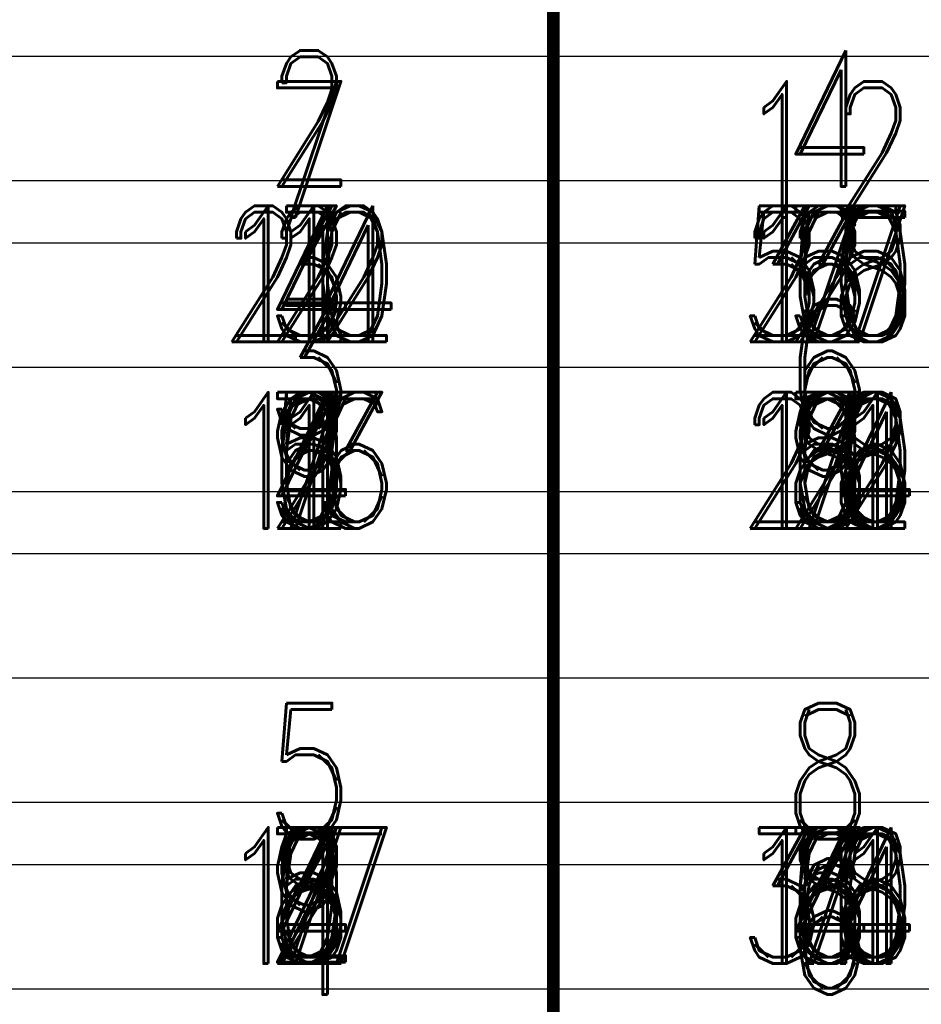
# Model space of a CAD drawing. Extents: x -2 to 113, y -136 to 16.
# Tile 367 of 541: x 73.43 to 80.68, y -75.76 to -67.84. Entities that reach past the tile are written whole.
import ezdxf
from ezdxf.enums import TextEntityAlignment as Align

# ---------------------------------------------------------------- set-up
doc = ezdxf.new("R2010")
doc.units = 0
doc.header["$MEASUREMENT"] = 0
doc.linetypes.add('SOLID', pattern=[0])
doc.layers.get('0').update_dxf_attribs({"linetype": 'SOLID'})
for name, color, linetype in [('1', 7, 'SOLID'), ('10', 7, 'SOLID'), ('11', 7, 'SOLID'), ('12', 7, 'SOLID'), ('13', 7, 'SOLID'), ('14', 7, 'SOLID'), ('15', 7, 'SOLID'), ('16', 7, 'SOLID'), ('17', 7, 'SOLID'), ('18', 7, 'SOLID'), ('19', 7, 'SOLID'), ('2', 7, 'SOLID'), ('20', 7, 'SOLID'), ('21', 7, 'SOLID'), ('22', 7, 'SOLID'), ('23', 7, 'SOLID'), ('24', 7, 'SOLID'), ('25', 7, 'SOLID'), ('26', 7, 'SOLID'), ('27', 7, 'SOLID'), ('28', 7, 'SOLID'), ('29', 7, 'SOLID'), ('3', 7, 'SOLID'), ('30', 7, 'SOLID'), ('31', 7, 'SOLID'), ('32', 7, 'SOLID'), ('33', 7, 'SOLID'), ('34', 7, 'SOLID'), ('35', 7, 'SOLID'), ('36', 7, 'SOLID'), ('37', 7, 'SOLID'), ('38', 7, 'SOLID'), ('39', 7, 'SOLID'), ('4', 7, 'SOLID'), ('40', 7, 'SOLID'), ('41', 7, 'SOLID'), ('42', 7, 'SOLID'), ('43', 7, 'SOLID'), ('44', 7, 'SOLID'), ('45', 7, 'SOLID'), ('46', 7, 'SOLID'), ('47', 7, 'SOLID'), ('48', 7, 'SOLID'), ('49', 7, 'SOLID'), ('5', 7, 'SOLID'), ('50', 7, 'SOLID'), ('51', 7, 'SOLID'), ('52', 7, 'SOLID'), ('53', 7, 'SOLID'), ('54', 7, 'SOLID'), ('55', 7, 'SOLID'), ('56', 7, 'SOLID'), ('57', 7, 'SOLID'), ('58', 7, 'SOLID'), ('59', 7, 'SOLID'), ('6', 7, 'SOLID'), ('60', 7, 'SOLID'), ('61', 7, 'SOLID'), ('62', 7, 'SOLID'), ('63', 7, 'SOLID'), ('64', 7, 'SOLID'), ('65', 7, 'SOLID'), ('66', 7, 'SOLID'), ('67', 7, 'SOLID'), ('68', 7, 'SOLID'), ('7', 7, 'SOLID'), ('8', 7, 'SOLID'), ('9', 7, 'SOLID')]:
    doc.layers.add(name, color=color, linetype=linetype)
doc.styles.add('ROMAND', font='romand', dxfattribs={"height": 1})

msp = doc.modelspace()

# ---------------------------------------------------------------- linework, layer by layer
at = {"color": 7, "linetype": 'SOLID', "const_width": 0.1029}
msp.add_lwpolyline([(77.7237, -13.1385), (77.7237, -125.6385)], dxfattribs=at)
at = {"color": 7, "linetype": 'SOLID'}
for points in [[(60.0766, -70.6385), (82.1354, -70.6385)], [(60.0766, -72.1385), (82.1354, -72.1385)], [(60.0766, -75.6385), (82.1354, -75.6385)]]:
    msp.add_lwpolyline(points, dxfattribs=at)
at = {"layer": '1', "color": 7, "linetype": 'SOLID', "const_width": 0.1029}
msp.add_lwpolyline([(77.7237, -13.1385), (77.7237, -125.6385)], dxfattribs=at)
at = {"layer": '1', "color": 7, "linetype": 'SOLID'}
for points in [[(60.0766, -70.6385), (82.1354, -70.6385)], [(60.0766, -72.1385), (82.1354, -72.1385)], [(60.0766, -74.1385), (82.1354, -74.1385)], [(60.0766, -75.6385), (82.1354, -75.6385)]]:
    msp.add_lwpolyline(points, dxfattribs=at)
at = {"layer": '10', "color": 7, "linetype": 'SOLID', "const_width": 0.1029}
msp.add_lwpolyline([(77.7237, -13.1385), (77.7237, -125.6385)], dxfattribs=at)
at = {"layer": '10', "color": 7, "linetype": 'SOLID'}
for points in [[(60.0766, -70.6385), (82.1354, -70.6385)], [(60.0766, -72.1385), (82.1354, -72.1385)], [(60.0766, -75.6385), (82.1354, -75.6385)]]:
    msp.add_lwpolyline(points, dxfattribs=at)
at = {"layer": '11', "color": 7, "linetype": 'SOLID', "const_width": 0.1029}
msp.add_lwpolyline([(77.7237, -13.1385), (77.7237, -125.6385)], dxfattribs=at)
at = {"layer": '12', "color": 7, "linetype": 'SOLID', "const_width": 0.1029}
msp.add_lwpolyline([(77.7237, -13.1385), (77.7237, -125.6385)], dxfattribs=at)
at = {"layer": '12', "color": 7, "linetype": 'SOLID'}
for points in [[(60.0766, -69.1385), (82.1354, -69.1385)], [(60.0766, -70.6385), (82.1354, -70.6385)], [(60.0766, -74.1385), (82.1354, -74.1385)], [(60.0766, -75.6385), (82.1354, -75.6385)]]:
    msp.add_lwpolyline(points, dxfattribs=at)
at = {"layer": '13', "color": 7, "linetype": 'SOLID', "const_width": 0.1029}
msp.add_lwpolyline([(77.7237, -13.1385), (77.7237, -125.6385)], dxfattribs=at)
at = {"layer": '14', "color": 7, "linetype": 'SOLID', "const_width": 0.1029}
msp.add_lwpolyline([(77.7237, -13.1385), (77.7237, -125.6385)], dxfattribs=at)
at = {"layer": '14', "color": 7, "linetype": 'SOLID'}
for points in [[(60.0766, -69.1385), (82.1354, -69.1385)], [(60.0766, -70.6385), (82.1354, -70.6385)], [(60.0766, -74.1385), (82.1354, -74.1385)], [(60.0766, -75.6385), (82.1354, -75.6385)]]:
    msp.add_lwpolyline(points, dxfattribs=at)
at = {"layer": '15', "color": 7, "linetype": 'SOLID', "const_width": 0.1029}
msp.add_lwpolyline([(77.7237, -13.1385), (77.7237, -125.6385)], dxfattribs=at)
at = {"layer": '16', "color": 7, "linetype": 'SOLID', "const_width": 0.1029}
msp.add_lwpolyline([(77.7237, -13.1385), (77.7237, -125.6385)], dxfattribs=at)
at = {"layer": '16', "color": 7, "linetype": 'SOLID'}
for points in [[(60.0766, -69.6385), (82.1354, -69.6385)], [(60.0766, -69.6385), (82.1354, -69.6385)], [(60.0766, -71.6385), (82.1354, -71.6385)], [(60.0766, -74.1385), (82.1354, -74.1385)]]:
    msp.add_lwpolyline(points, dxfattribs=at)
at = {"layer": '17', "color": 7, "linetype": 'SOLID', "const_width": 0.1029}
msp.add_lwpolyline([(77.7237, -13.1385), (77.7237, -125.6385)], dxfattribs=at)
at = {"layer": '18', "color": 7, "linetype": 'SOLID', "const_width": 0.1029}
msp.add_lwpolyline([(77.7237, -13.1385), (77.7237, -125.6385)], dxfattribs=at)
at = {"layer": '18', "color": 7, "linetype": 'SOLID'}
for points in [[(60.0766, -70.6385), (82.1354, -70.6385)], [(60.0766, -72.1385), (82.1354, -72.1385)], [(60.0766, -75.6385), (82.1354, -75.6385)]]:
    msp.add_lwpolyline(points, dxfattribs=at)
at = {"layer": '19', "color": 7, "linetype": 'SOLID', "const_width": 0.1029}
msp.add_lwpolyline([(77.7237, -13.1385), (77.7237, -125.6385)], dxfattribs=at)
at = {"layer": '2', "color": 7, "linetype": 'SOLID', "const_width": 0.1029}
msp.add_lwpolyline([(77.7237, -13.1385), (77.7237, -125.6385)], dxfattribs=at)
at = {"layer": '2', "color": 7, "linetype": 'SOLID'}
for points in [[(60.0766, -69.1385), (82.1354, -69.1385)], [(60.0766, -70.6385), (82.1354, -70.6385)], [(60.0766, -74.1385), (82.1354, -74.1385)], [(60.0766, -75.6385), (82.1354, -75.6385)]]:
    msp.add_lwpolyline(points, dxfattribs=at)
at = {"layer": '20', "color": 7, "linetype": 'SOLID', "const_width": 0.1029}
msp.add_lwpolyline([(77.7237, -13.1385), (77.7237, -125.6385)], dxfattribs=at)
at = {"layer": '20', "color": 7, "linetype": 'SOLID'}
for points in [[(60.0766, -69.1385), (82.1354, -69.1385)], [(60.0766, -70.6385), (82.1354, -70.6385)], [(60.0766, -74.1385), (82.1354, -74.1385)], [(60.0766, -75.6385), (82.1354, -75.6385)]]:
    msp.add_lwpolyline(points, dxfattribs=at)
at = {"layer": '21', "color": 7, "linetype": 'SOLID', "const_width": 0.1029}
msp.add_lwpolyline([(77.7237, -13.1385), (77.7237, -125.6385)], dxfattribs=at)
at = {"layer": '22', "color": 7, "linetype": 'SOLID', "const_width": 0.1029}
msp.add_lwpolyline([(77.7237, -13.1385), (77.7237, -125.6385)], dxfattribs=at)
at = {"layer": '22', "color": 7, "linetype": 'SOLID'}
for points in [[(60.0766, -70.6385), (82.1354, -70.6385)], [(60.0766, -72.1385), (82.1354, -72.1385)], [(60.0766, -75.6385), (82.1354, -75.6385)]]:
    msp.add_lwpolyline(points, dxfattribs=at)
at = {"layer": '23', "color": 7, "linetype": 'SOLID', "const_width": 0.1029}
msp.add_lwpolyline([(77.7237, -13.1385), (77.7237, -125.6385)], dxfattribs=at)
at = {"layer": '24', "color": 7, "linetype": 'SOLID', "const_width": 0.1029}
msp.add_lwpolyline([(77.7237, -13.1385), (77.7237, -125.6385)], dxfattribs=at)
at = {"layer": '24', "color": 7, "linetype": 'SOLID'}
for points in [[(60.0766, -70.6385), (82.1354, -70.6385)], [(60.0766, -72.1385), (82.1354, -72.1385)], [(60.0766, -75.6385), (82.1354, -75.6385)]]:
    msp.add_lwpolyline(points, dxfattribs=at)
at = {"layer": '25', "color": 7, "linetype": 'SOLID', "const_width": 0.1029}
msp.add_lwpolyline([(77.7237, -13.1385), (77.7237, -125.6385)], dxfattribs=at)
at = {"layer": '26', "color": 7, "linetype": 'SOLID', "const_width": 0.1029}
msp.add_lwpolyline([(77.7237, -13.1385), (77.7237, -125.6385)], dxfattribs=at)
at = {"layer": '26', "color": 7, "linetype": 'SOLID'}
for points in [[(60.0766, -69.1385), (82.1354, -69.1385)], [(60.0766, -70.6385), (82.1354, -70.6385)], [(60.0766, -74.1385), (82.1354, -74.1385)], [(60.0766, -75.6385), (82.1354, -75.6385)]]:
    msp.add_lwpolyline(points, dxfattribs=at)
at = {"layer": '27', "color": 7, "linetype": 'SOLID', "const_width": 0.1029}
msp.add_lwpolyline([(77.7237, -13.1385), (77.7237, -125.6385)], dxfattribs=at)
at = {"layer": '27', "color": 7, "linetype": 'SOLID'}
for points in [[(60.0766, -68.1385), (82.1354, -68.1385)], [(60.0766, -69.6385), (82.1354, -69.6385)], [(60.0766, -73.1385), (82.1354, -73.1385)], [(60.0766, -74.6385), (82.1354, -74.6385)]]:
    msp.add_lwpolyline(points, dxfattribs=at)
at = {"layer": '28', "color": 7, "linetype": 'SOLID', "const_width": 0.1029}
msp.add_lwpolyline([(77.7237, -13.1385), (77.7237, -125.6385)], dxfattribs=at)
at = {"layer": '29', "color": 7, "linetype": 'SOLID', "const_width": 0.1029}
msp.add_lwpolyline([(77.7237, -13.1385), (77.7237, -125.6385)], dxfattribs=at)
at = {"layer": '29', "color": 7, "linetype": 'SOLID'}
for points in [[(60.0766, -69.1385), (82.1354, -69.1385)], [(60.0766, -70.6385), (82.1354, -70.6385)], [(60.0766, -74.1385), (82.1354, -74.1385)], [(60.0766, -75.6385), (82.1354, -75.6385)]]:
    msp.add_lwpolyline(points, dxfattribs=at)
at = {"layer": '3', "color": 7, "linetype": 'SOLID', "const_width": 0.1029}
msp.add_lwpolyline([(77.7237, -13.1385), (77.7237, -125.6385)], dxfattribs=at)
at = {"layer": '30', "color": 7, "linetype": 'SOLID', "const_width": 0.1029}
msp.add_lwpolyline([(77.7237, -13.1385), (77.7237, -125.6385)], dxfattribs=at)
at = {"layer": '30', "color": 7, "linetype": 'SOLID'}
for points in [[(60.0766, -70.6385), (82.1354, -70.6385)], [(60.0766, -72.1385), (82.1354, -72.1385)], [(60.0766, -75.6385), (82.1354, -75.6385)]]:
    msp.add_lwpolyline(points, dxfattribs=at)
at = {"layer": '31', "color": 7, "linetype": 'SOLID', "const_width": 0.1029}
msp.add_lwpolyline([(77.7237, -13.1385), (77.7237, -125.6385)], dxfattribs=at)
at = {"layer": '32', "color": 7, "linetype": 'SOLID', "const_width": 0.1029}
msp.add_lwpolyline([(77.7237, -13.1385), (77.7237, -125.6385)], dxfattribs=at)
at = {"layer": '33', "color": 7, "linetype": 'SOLID', "const_width": 0.1029}
msp.add_lwpolyline([(77.7237, -13.1385), (77.7237, -125.6385)], dxfattribs=at)
at = {"layer": '34', "color": 7, "linetype": 'SOLID', "const_width": 0.1029}
msp.add_lwpolyline([(77.7237, -13.1385), (77.7237, -125.6385)], dxfattribs=at)
at = {"layer": '35', "color": 7, "linetype": 'SOLID', "const_width": 0.1029}
msp.add_lwpolyline([(77.7237, -13.1385), (77.7237, -125.6385)], dxfattribs=at)
at = {"layer": '36', "color": 7, "linetype": 'SOLID', "const_width": 0.1029}
msp.add_lwpolyline([(77.7237, -13.1385), (77.7237, -125.6385)], dxfattribs=at)
at = {"layer": '37', "color": 7, "linetype": 'SOLID', "const_width": 0.1029}
msp.add_lwpolyline([(77.7237, -13.1385), (77.7237, -125.6385)], dxfattribs=at)
at = {"layer": '38', "color": 7, "linetype": 'SOLID', "const_width": 0.1029}
msp.add_lwpolyline([(77.7237, -13.1385), (77.7237, -125.6385)], dxfattribs=at)
at = {"layer": '39', "color": 7, "linetype": 'SOLID', "const_width": 0.1029}
msp.add_lwpolyline([(77.7237, -13.1385), (77.7237, -125.6385)], dxfattribs=at)
at = {"layer": '39', "color": 7, "linetype": 'SOLID'}
for points in [[(60.0766, -70.6385), (82.1354, -70.6385)], [(60.0766, -72.1385), (82.1354, -72.1385)], [(60.0766, -75.6385), (82.1354, -75.6385)]]:
    msp.add_lwpolyline(points, dxfattribs=at)
at = {"layer": '4', "color": 7, "linetype": 'SOLID', "const_width": 0.1029}
msp.add_lwpolyline([(77.7237, -13.1385), (77.7237, -125.6385)], dxfattribs=at)
at = {"layer": '4', "color": 7, "linetype": 'SOLID'}
for points in [[(60.0766, -69.1385), (82.1354, -69.1385)], [(60.0766, -70.6385), (82.1354, -70.6385)], [(60.0766, -74.1385), (82.1354, -74.1385)], [(60.0766, -75.6385), (82.1354, -75.6385)]]:
    msp.add_lwpolyline(points, dxfattribs=at)
at = {"layer": '40', "color": 7, "linetype": 'SOLID', "const_width": 0.1029}
msp.add_lwpolyline([(77.7237, -13.1385), (77.7237, -125.6385)], dxfattribs=at)
at = {"layer": '41', "color": 7, "linetype": 'SOLID', "const_width": 0.1029}
msp.add_lwpolyline([(77.7237, -13.1385), (77.7237, -125.6385)], dxfattribs=at)
at = {"layer": '41', "color": 7, "linetype": 'SOLID'}
for points in [[(60.0766, -70.6385), (82.1354, -70.6385)], [(60.0766, -72.1385), (82.1354, -72.1385)], [(60.0766, -75.6385), (82.1354, -75.6385)]]:
    msp.add_lwpolyline(points, dxfattribs=at)
at = {"layer": '42', "color": 7, "linetype": 'SOLID', "const_width": 0.1029}
msp.add_lwpolyline([(77.7237, -13.1385), (77.7237, -125.6385)], dxfattribs=at)
at = {"layer": '43', "color": 7, "linetype": 'SOLID', "const_width": 0.1029}
msp.add_lwpolyline([(77.7237, -13.1385), (77.7237, -125.6385)], dxfattribs=at)
at = {"layer": '43', "color": 7, "linetype": 'SOLID'}
for points in [[(60.0766, -70.6385), (82.1354, -70.6385)], [(60.0766, -72.1385), (82.1354, -72.1385)], [(60.0766, -75.6385), (82.1354, -75.6385)]]:
    msp.add_lwpolyline(points, dxfattribs=at)
at = {"layer": '44', "color": 7, "linetype": 'SOLID', "const_width": 0.1029}
msp.add_lwpolyline([(77.7237, -13.1385), (77.7237, -125.6385)], dxfattribs=at)
at = {"layer": '45', "color": 7, "linetype": 'SOLID', "const_width": 0.1029}
msp.add_lwpolyline([(77.7237, -13.1385), (77.7237, -125.6385)], dxfattribs=at)
at = {"layer": '45', "color": 7, "linetype": 'SOLID'}
for points in [[(60.0766, -69.1385), (82.1354, -69.1385)], [(60.0766, -70.6385), (82.1354, -70.6385)], [(60.0766, -74.1385), (82.1354, -74.1385)], [(60.0766, -75.6385), (82.1354, -75.6385)]]:
    msp.add_lwpolyline(points, dxfattribs=at)
at = {"layer": '46', "color": 7, "linetype": 'SOLID', "const_width": 0.1029}
msp.add_lwpolyline([(77.7237, -13.1385), (77.7237, -125.6385)], dxfattribs=at)
at = {"layer": '46', "color": 7, "linetype": 'SOLID'}
for points in [[(60.0766, -69.1385), (82.1354, -69.1385)], [(60.0766, -70.6385), (82.1354, -70.6385)], [(60.0766, -74.1385), (82.1354, -74.1385)], [(60.0766, -75.6385), (82.1354, -75.6385)]]:
    msp.add_lwpolyline(points, dxfattribs=at)
at = {"layer": '47', "color": 7, "linetype": 'SOLID', "const_width": 0.1029}
msp.add_lwpolyline([(77.7237, -13.1385), (77.7237, -125.6385)], dxfattribs=at)
at = {"layer": '47', "color": 7, "linetype": 'SOLID'}
for points in [[(60.0766, -70.6385), (82.1354, -70.6385)], [(60.0766, -72.1385), (82.1354, -72.1385)], [(60.0766, -74.1385), (82.1354, -74.1385)], [(60.0766, -75.6385), (82.1354, -75.6385)]]:
    msp.add_lwpolyline(points, dxfattribs=at)
at = {"layer": '48', "color": 7, "linetype": 'SOLID', "const_width": 0.1029}
msp.add_lwpolyline([(77.7237, -13.1385), (77.7237, -125.6385)], dxfattribs=at)
at = {"layer": '48', "color": 7, "linetype": 'SOLID'}
for points in [[(60.0766, -70.6385), (82.1354, -70.6385)], [(60.0766, -72.1385), (82.1354, -72.1385)], [(60.0766, -74.1385), (82.1354, -74.1385)], [(60.0766, -75.6385), (82.1354, -75.6385)]]:
    msp.add_lwpolyline(points, dxfattribs=at)
at = {"layer": '49', "color": 7, "linetype": 'SOLID', "const_width": 0.1029}
msp.add_lwpolyline([(77.7237, -13.1385), (77.7237, -125.6385)], dxfattribs=at)
at = {"layer": '49', "color": 7, "linetype": 'SOLID'}
for points in [[(60.0766, -70.6385), (82.1354, -70.6385)], [(60.0766, -72.1385), (82.1354, -72.1385)], [(60.0766, -74.1385), (82.1354, -74.1385)], [(60.0766, -75.6385), (82.1354, -75.6385)]]:
    msp.add_lwpolyline(points, dxfattribs=at)
at = {"layer": '5', "color": 7, "linetype": 'SOLID', "const_width": 0.1029}
msp.add_lwpolyline([(77.7237, -13.1385), (77.7237, -125.6385)], dxfattribs=at)
at = {"layer": '50', "color": 7, "linetype": 'SOLID', "const_width": 0.1029}
msp.add_lwpolyline([(77.7237, -13.1385), (77.7237, -125.6385)], dxfattribs=at)
at = {"layer": '50', "color": 7, "linetype": 'SOLID'}
for points in [[(60.0766, -69.1385), (82.1354, -69.1385)], [(60.0766, -70.6385), (82.1354, -70.6385)], [(60.0766, -74.1385), (82.1354, -74.1385)], [(60.0766, -75.6385), (82.1354, -75.6385)]]:
    msp.add_lwpolyline(points, dxfattribs=at)
at = {"layer": '51', "color": 7, "linetype": 'SOLID', "const_width": 0.1029}
msp.add_lwpolyline([(77.7237, -13.1385), (77.7237, -125.6385)], dxfattribs=at)
at = {"layer": '52', "color": 7, "linetype": 'SOLID', "const_width": 0.1029}
msp.add_lwpolyline([(77.7237, -13.1385), (77.7237, -125.6385)], dxfattribs=at)
at = {"layer": '52', "color": 7, "linetype": 'SOLID'}
for points in [[(60.0766, -70.6385), (82.1354, -70.6385)], [(60.0766, -72.1385), (82.1354, -72.1385)], [(60.0766, -75.6385), (82.1354, -75.6385)]]:
    msp.add_lwpolyline(points, dxfattribs=at)
at = {"layer": '53', "color": 7, "linetype": 'SOLID', "const_width": 0.1029}
msp.add_lwpolyline([(77.7237, -13.1385), (77.7237, -125.6385)], dxfattribs=at)
at = {"layer": '54', "color": 7, "linetype": 'SOLID', "const_width": 0.1029}
msp.add_lwpolyline([(77.7237, -13.1385), (77.7237, -125.6385)], dxfattribs=at)
at = {"layer": '54', "color": 7, "linetype": 'SOLID'}
for points in [[(60.0766, -69.1385), (82.1354, -69.1385)], [(60.0766, -70.6385), (82.1354, -70.6385)], [(60.0766, -74.1385), (82.1354, -74.1385)], [(60.0766, -75.6385), (82.1354, -75.6385)]]:
    msp.add_lwpolyline(points, dxfattribs=at)
at = {"layer": '55', "color": 7, "linetype": 'SOLID', "const_width": 0.1029}
msp.add_lwpolyline([(77.7237, -13.1385), (77.7237, -125.6385)], dxfattribs=at)
at = {"layer": '56', "color": 7, "linetype": 'SOLID', "const_width": 0.1029}
msp.add_lwpolyline([(77.7237, -13.1385), (77.7237, -125.6385)], dxfattribs=at)
at = {"layer": '56', "color": 7, "linetype": 'SOLID'}
for points in [[(60.0766, -70.6385), (82.1354, -70.6385)], [(60.0766, -72.1385), (82.1354, -72.1385)], [(60.0766, -74.1385), (82.1354, -74.1385)], [(60.0766, -75.6385), (82.1354, -75.6385)]]:
    msp.add_lwpolyline(points, dxfattribs=at)
at = {"layer": '57', "color": 7, "linetype": 'SOLID', "const_width": 0.1029}
msp.add_lwpolyline([(77.7237, -13.1385), (77.7237, -125.6385)], dxfattribs=at)
at = {"layer": '57', "color": 7, "linetype": 'SOLID'}
for points in [[(60.0766, -70.6385), (82.1354, -70.6385)], [(60.0766, -72.1385), (82.1354, -72.1385)], [(60.0766, -75.6385), (82.1354, -75.6385)]]:
    msp.add_lwpolyline(points, dxfattribs=at)
at = {"layer": '58', "color": 7, "linetype": 'SOLID', "const_width": 0.1029}
msp.add_lwpolyline([(77.7237, -13.1385), (77.7237, -125.6385)], dxfattribs=at)
at = {"layer": '59', "color": 7, "linetype": 'SOLID', "const_width": 0.1029}
msp.add_lwpolyline([(77.7237, -13.1385), (77.7237, -125.6385)], dxfattribs=at)
at = {"layer": '59', "color": 7, "linetype": 'SOLID'}
for points in [[(60.0766, -70.6385), (82.1354, -70.6385)], [(60.0766, -72.1385), (82.1354, -72.1385)], [(60.0766, -75.6385), (82.1354, -75.6385)]]:
    msp.add_lwpolyline(points, dxfattribs=at)
at = {"layer": '6', "color": 7, "linetype": 'SOLID', "const_width": 0.1029}
msp.add_lwpolyline([(77.7237, -13.1385), (77.7237, -125.6385)], dxfattribs=at)
at = {"layer": '6', "color": 7, "linetype": 'SOLID'}
for points in [[(60.0766, -70.6385), (82.1354, -70.6385)], [(60.0766, -72.1385), (82.1354, -72.1385)], [(60.0766, -75.6385), (82.1354, -75.6385)]]:
    msp.add_lwpolyline(points, dxfattribs=at)
at = {"layer": '60', "color": 7, "linetype": 'SOLID', "const_width": 0.1029}
msp.add_lwpolyline([(77.7237, -13.1385), (77.7237, -125.6385)], dxfattribs=at)
at = {"layer": '61', "color": 7, "linetype": 'SOLID', "const_width": 0.1029}
msp.add_lwpolyline([(77.7237, -13.1385), (77.7237, -125.6385)], dxfattribs=at)
at = {"layer": '61', "color": 7, "linetype": 'SOLID'}
for points in [[(60.0766, -70.6385), (82.1354, -70.6385)], [(60.0766, -72.1385), (82.1354, -72.1385)], [(60.0766, -75.6385), (82.1354, -75.6385)]]:
    msp.add_lwpolyline(points, dxfattribs=at)
at = {"layer": '62', "color": 7, "linetype": 'SOLID', "const_width": 0.1029}
msp.add_lwpolyline([(77.7237, -13.1385), (77.7237, -125.6385)], dxfattribs=at)
at = {"layer": '63', "color": 7, "linetype": 'SOLID', "const_width": 0.1029}
msp.add_lwpolyline([(77.7237, -13.1385), (77.7237, -125.6385)], dxfattribs=at)
at = {"layer": '63', "color": 7, "linetype": 'SOLID'}
for points in [[(60.0766, -70.6385), (82.1354, -70.6385)], [(60.0766, -72.1385), (82.1354, -72.1385)], [(60.0766, -75.6385), (82.1354, -75.6385)]]:
    msp.add_lwpolyline(points, dxfattribs=at)
at = {"layer": '64', "color": 7, "linetype": 'SOLID', "const_width": 0.1029}
msp.add_lwpolyline([(77.7237, -13.1385), (77.7237, -125.6385)], dxfattribs=at)
at = {"layer": '65', "color": 7, "linetype": 'SOLID', "const_width": 0.1029}
msp.add_lwpolyline([(77.7237, -13.1385), (77.7237, -125.6385)], dxfattribs=at)
at = {"layer": '65', "color": 7, "linetype": 'SOLID'}
for points in [[(60.0766, -69.1385), (82.1354, -69.1385)], [(60.0766, -70.6385), (82.1354, -70.6385)], [(60.0766, -74.1385), (82.1354, -74.1385)], [(60.0766, -75.6385), (82.1354, -75.6385)]]:
    msp.add_lwpolyline(points, dxfattribs=at)
at = {"layer": '66', "color": 7, "linetype": 'SOLID', "const_width": 0.1029}
msp.add_lwpolyline([(77.7237, -13.1385), (77.7237, -125.6385)], dxfattribs=at)
at = {"layer": '67', "color": 7, "linetype": 'SOLID', "const_width": 0.1029}
msp.add_lwpolyline([(77.7237, -13.1385), (77.7237, -125.6385)], dxfattribs=at)
at = {"layer": '67', "color": 7, "linetype": 'SOLID'}
for points in [[(60.0766, -69.1385), (82.1354, -69.1385)], [(60.0766, -70.6385), (82.1354, -70.6385)], [(60.0766, -74.1385), (82.1354, -74.1385)], [(60.0766, -75.6385), (82.1354, -75.6385)]]:
    msp.add_lwpolyline(points, dxfattribs=at)
at = {"layer": '68', "color": 7, "linetype": 'SOLID', "const_width": 0.1029}
msp.add_lwpolyline([(77.7237, -13.1385), (77.7237, -125.6385)], dxfattribs=at)
at = {"layer": '7', "color": 7, "linetype": 'SOLID', "const_width": 0.1029}
msp.add_lwpolyline([(77.7237, -13.1385), (77.7237, -125.6385)], dxfattribs=at)
at = {"layer": '8', "color": 7, "linetype": 'SOLID', "const_width": 0.1029}
msp.add_lwpolyline([(77.7237, -13.1385), (77.7237, -125.6385)], dxfattribs=at)
at = {"layer": '8', "color": 7, "linetype": 'SOLID'}
for points in [[(60.0766, -69.1385), (82.1354, -69.1385)], [(60.0766, -70.6385), (82.1354, -70.6385)], [(60.0766, -74.1385), (82.1354, -74.1385)], [(60.0766, -75.6385), (82.1354, -75.6385)]]:
    msp.add_lwpolyline(points, dxfattribs=at)
at = {"layer": '9', "color": 7, "linetype": 'SOLID', "const_width": 0.1029}
msp.add_lwpolyline([(77.7237, -13.1385), (77.7237, -125.6385)], dxfattribs=at)

# ---------------------------------------------------------------- texts
at = {"color": 7, "style": 'ROMAND', "width": 0.78}
for s, p in [('2', (75.7604, -71.3885)), ('3', (79.9295, -71.3885))]:
    msp.add_text(s, height=1.0941, dxfattribs=at).set_placement(p, align=Align.MIDDLE_CENTER)
at = {"layer": '1', "color": 7, "style": 'ROMAND', "width": 0.78}
for s, height, p in [('6', 1.0941, (75.7604, -71.3885)), ('12', 1.09412, (79.9295, -71.3885)), ('8', 1.0941, (75.7604, -74.8885)), ('14', 1.09412, (79.9295, -74.8885))]:
    msp.add_text(s, height=height, dxfattribs=at).set_placement(p, align=Align.MIDDLE_CENTER)
at = {"layer": '10', "color": 7, "style": 'ROMAND', "width": 0.78}
for s, p in [('5', (75.7604, -71.3885)), ('9', (79.9295, -71.3885))]:
    msp.add_text(s, height=1.0941, dxfattribs=at).set_placement(p, align=Align.MIDDLE_CENTER)
at = {"layer": '12', "color": 7, "style": 'ROMAND', "width": 0.78}
for s, height, p in [('14', 1.09412, (75.7604, -69.8885)), ('25', 1.09412, (79.9295, -69.8885)), ('7', 1.0941, (75.7604, -74.8885)), ('14', 1.09412, (79.9295, -74.8885))]:
    msp.add_text(s, height=height, dxfattribs=at).set_placement(p, align=Align.MIDDLE_CENTER)
at = {"layer": '14', "color": 7, "style": 'ROMAND', "width": 0.78}
for s, height, p in [('12', 1.09412, (75.7604, -69.8885)), ('38', 1.09412, (79.9295, -69.8885)), ('3', 1.0941, (75.7604, -74.8885)), ('6', 1.0941, (79.9295, -74.8885))]:
    msp.add_text(s, height=height, dxfattribs=at).set_placement(p, align=Align.MIDDLE_CENTER)
at = {"layer": '16', "color": 7, "style": 'ROMAND', "width": 0.78}
for s, p in [('2', (75.7604, -68.6385)), ('4', (79.9295, -68.6385)), ('3', (75.7604, -70.6385)), ('6', (79.9295, -70.6385)), ('4', (75.7604, -75.1385)), ('6', (79.9295, -75.1385))]:
    msp.add_text(s, height=1.0941, dxfattribs=at).set_placement(p, align=Align.MIDDLE_CENTER)
at = {"layer": '18', "color": 7, "style": 'ROMAND', "width": 0.78}
for s, height, p in [('7', 1.0941, (75.7604, -71.3885)), ('11', 1.09412, (79.9295, -71.3885))]:
    msp.add_text(s, height=height, dxfattribs=at).set_placement(p, align=Align.MIDDLE_CENTER)
at = {"layer": '2', "color": 7, "style": 'ROMAND', "width": 0.78}
for s, p in [('4', (75.7604, -69.8885)), ('7', (79.9295, -69.8885)), ('4', (75.7604, -74.8885)), ('7', (79.9295, -74.8885))]:
    msp.add_text(s, height=1.0941, dxfattribs=at).set_placement(p, align=Align.MIDDLE_CENTER)
at = {"layer": '20', "color": 7, "style": 'ROMAND', "width": 0.78}
for s, p in [('1', (75.7604, -69.8885)), ('2', (79.9295, -69.8885)), ('2', (75.7604, -74.8885)), ('8', (79.9295, -74.8885))]:
    msp.add_text(s, height=1.0941, dxfattribs=at).set_placement(p, align=Align.MIDDLE_CENTER)
at = {"layer": '22', "color": 7, "style": 'ROMAND', "width": 0.78}
for s, p in [('4', (75.7604, -71.3885)), ('7', (79.9295, -71.3885))]:
    msp.add_text(s, height=1.0941, dxfattribs=at).set_placement(p, align=Align.MIDDLE_CENTER)
at = {"layer": '24', "color": 7, "style": 'ROMAND', "width": 0.78}
for s, height, p in [('9', 1.0941, (75.7604, -71.3885)), ('16', 1.09412, (79.9295, -71.3885))]:
    msp.add_text(s, height=height, dxfattribs=at).set_placement(p, align=Align.MIDDLE_CENTER)
at = {"layer": '26', "color": 7, "style": 'ROMAND', "width": 0.78}
for s, p in [('3', (75.7604, -69.8885)), ('7', (79.9295, -69.8885)), ('4', (75.7604, -74.8885)), ('7', (79.9295, -74.8885))]:
    msp.add_text(s, height=1.0941, dxfattribs=at).set_placement(p, align=Align.MIDDLE_CENTER)
at = {"layer": '27', "color": 7, "style": 'ROMAND', "width": 0.78}
for s, height, p in [('7', 1.0941, (75.7604, -68.8885)), ('12', 1.09412, (79.9295, -68.8885)), ('8', 1.0941, (79.9295, -73.8885)), ('5', 1.0941, (75.7604, -73.8885))]:
    msp.add_text(s, height=height, dxfattribs=at).set_placement(p, align=Align.MIDDLE_CENTER)
at = {"layer": '29', "color": 7, "style": 'ROMAND', "width": 0.78}
for s, p in [('3', (75.7604, -69.8885)), ('6', (79.9295, -69.8885)), ('5', (75.7604, -74.8885)), ('8', (79.9295, -74.8885))]:
    msp.add_text(s, height=1.0941, dxfattribs=at).set_placement(p, align=Align.MIDDLE_CENTER)
at = {"layer": '30', "color": 7, "style": 'ROMAND', "width": 0.78}
for s, p in [('5', (75.7604, -71.3885)), ('9', (79.9295, -71.3885))]:
    msp.add_text(s, height=1.0941, dxfattribs=at).set_placement(p, align=Align.MIDDLE_CENTER)
at = {"layer": '39', "color": 7, "style": 'ROMAND', "width": 0.78}
for s, p in [('4', (75.7604, -71.3885)), ('6', (79.9295, -71.3885))]:
    msp.add_text(s, height=1.0941, dxfattribs=at).set_placement(p, align=Align.MIDDLE_CENTER)
at = {"layer": '4', "color": 7, "style": 'ROMAND', "width": 0.78}
for s, height, p in [('10', 1.09412, (75.7604, -69.8885)), ('17', 1.09412, (79.9295, -69.8885)), ('3', 1.0941, (75.7604, -74.8885)), ('5', 1.0941, (79.9295, -74.8885))]:
    msp.add_text(s, height=height, dxfattribs=at).set_placement(p, align=Align.MIDDLE_CENTER)
at = {"layer": '41', "color": 7, "style": 'ROMAND', "width": 0.78}
for s, height, p in [('7', 1.0941, (75.7604, -71.3885)), ('11', 1.09412, (79.9295, -71.3885))]:
    msp.add_text(s, height=height, dxfattribs=at).set_placement(p, align=Align.MIDDLE_CENTER)
at = {"layer": '43', "color": 7, "style": 'ROMAND', "width": 0.78}
for s, p in [('6', (75.7604, -71.3885)), ('9', (79.9295, -71.3885))]:
    msp.add_text(s, height=1.0941, dxfattribs=at).set_placement(p, align=Align.MIDDLE_CENTER)
at = {"layer": '45', "color": 7, "style": 'ROMAND', "width": 0.78}
for s, p in [('4', (75.7604, -69.8885)), ('6', (79.9295, -69.8885)), ('3', (75.7604, -74.8885)), ('6', (79.9295, -74.8885))]:
    msp.add_text(s, height=1.0941, dxfattribs=at).set_placement(p, align=Align.MIDDLE_CENTER)
at = {"layer": '46', "color": 7, "style": 'ROMAND', "width": 0.78}
for s, p in [('3', (75.7604, -69.8885)), ('5', (79.9295, -69.8885)), ('2', (75.7604, -74.8885)), ('4', (79.9295, -74.8885))]:
    msp.add_text(s, height=1.0941, dxfattribs=at).set_placement(p, align=Align.MIDDLE_CENTER)
at = {"layer": '47', "color": 7, "style": 'ROMAND', "width": 0.78}
for s, height, p in [('4', 1.0941, (75.7604, -71.3885)), ('8', 1.0941, (79.9295, -71.3885)), ('6', 1.0941, (75.7604, -74.8885)), ('10', 1.09412, (79.9295, -74.8885))]:
    msp.add_text(s, height=height, dxfattribs=at).set_placement(p, align=Align.MIDDLE_CENTER)
at = {"layer": '48', "color": 7, "style": 'ROMAND', "width": 0.78}
for s, height, p in [('5', 1.0941, (75.7604, -71.3885)), ('8', 1.0941, (79.9295, -71.3885)), ('6', 1.0941, (75.7604, -74.8885)), ('11', 1.09412, (79.9295, -74.8885))]:
    msp.add_text(s, height=height, dxfattribs=at).set_placement(p, align=Align.MIDDLE_CENTER)
at = {"layer": '49', "color": 7, "style": 'ROMAND', "width": 0.78}
for s, height, p in [('1', 1.0941, (75.7604, -71.3885)), ('2', 1.0941, (79.9295, -71.3885)), ('8', 1.0941, (75.7604, -74.8885)), ('16', 1.09412, (79.9295, -74.8885))]:
    msp.add_text(s, height=height, dxfattribs=at).set_placement(p, align=Align.MIDDLE_CENTER)
at = {"layer": '50', "color": 7, "style": 'ROMAND', "width": 0.78}
for s, height, p in [('24', 1.09412, (75.7604, -69.8885)), ('50', 1.09412, (79.9295, -69.8885)), ('6', 1.0941, (75.7604, -74.8885)), ('10', 1.09412, (79.9295, -74.8885))]:
    msp.add_text(s, height=height, dxfattribs=at).set_placement(p, align=Align.MIDDLE_CENTER)
at = {"layer": '52', "color": 7, "style": 'ROMAND', "width": 0.78}
for s, p in [('16', (75.7604, -71.3885)), ('18', (79.9295, -71.3885))]:
    msp.add_text(s, height=1.09412, dxfattribs=at).set_placement(p, align=Align.MIDDLE_CENTER)
at = {"layer": '54', "color": 7, "style": 'ROMAND', "width": 0.78}
for s, height, p in [('2', 1.0941, (75.7604, -69.8885)), ('3', 1.0941, (79.9295, -69.8885)), ('6', 1.0941, (75.7604, -74.8885)), ('10', 1.09412, (79.9295, -74.8885))]:
    msp.add_text(s, height=height, dxfattribs=at).set_placement(p, align=Align.MIDDLE_CENTER)
at = {"layer": '56', "color": 7, "style": 'ROMAND', "width": 0.78}
for s, height, p in [('6', 1.0941, (75.7604, -71.3885)), ('10', 1.09412, (79.9295, -71.3885)), ('9', 1.0941, (75.7604, -74.8885)), ('18', 1.09412, (79.9295, -74.8885))]:
    msp.add_text(s, height=height, dxfattribs=at).set_placement(p, align=Align.MIDDLE_CENTER)
at = {"layer": '57', "color": 7, "style": 'ROMAND', "width": 0.78}
for s, p in [('4', (75.7604, -71.3885)), ('6', (79.9295, -71.3885))]:
    msp.add_text(s, height=1.0941, dxfattribs=at).set_placement(p, align=Align.MIDDLE_CENTER)
at = {"layer": '59', "color": 7, "style": 'ROMAND', "width": 0.78}
for s, p in [('3', (75.7604, -71.3885)), ('5', (79.9295, -71.3885))]:
    msp.add_text(s, height=1.0941, dxfattribs=at).set_placement(p, align=Align.MIDDLE_CENTER)
at = {"layer": '6', "color": 7, "style": 'ROMAND', "width": 0.78}
for s, p in [('1', (75.7604, -71.3885)), ('2', (79.9295, -71.3885))]:
    msp.add_text(s, height=1.0941, dxfattribs=at).set_placement(p, align=Align.MIDDLE_CENTER)
at = {"layer": '61', "color": 7, "style": 'ROMAND', "width": 0.78}
for s, p in [('13', (75.7604, -71.3885)), ('24', (79.9295, -71.3885))]:
    msp.add_text(s, height=1.09412, dxfattribs=at).set_placement(p, align=Align.MIDDLE_CENTER)
at = {"layer": '63', "color": 7, "style": 'ROMAND', "width": 0.78}
for s, p in [('4', (75.7604, -71.3885)), ('9', (79.9295, -71.3885))]:
    msp.add_text(s, height=1.0941, dxfattribs=at).set_placement(p, align=Align.MIDDLE_CENTER)
at = {"layer": '65', "color": 7, "style": 'ROMAND', "width": 0.78}
for s, height, p in [('4', 1.0941, (75.7604, -69.8885)), ('10', 1.09412, (79.9295, -69.8885)), ('17', 1.09412, (75.7604, -74.8885)), ('30', 1.09412, (79.9295, -74.8885))]:
    msp.add_text(s, height=height, dxfattribs=at).set_placement(p, align=Align.MIDDLE_CENTER)
at = {"layer": '67', "color": 7, "style": 'ROMAND', "width": 0.78}
for s, p in [('2', (75.7604, -69.8885)), ('3', (79.9295, -69.8885)), ('2', (75.7604, -74.8885)), ('3', (79.9295, -74.8885))]:
    msp.add_text(s, height=1.0941, dxfattribs=at).set_placement(p, align=Align.MIDDLE_CENTER)
at = {"layer": '8', "color": 7, "style": 'ROMAND', "width": 0.78}
for s, p in [('3', (75.7604, -69.8885)), ('7', (79.9295, -69.8885)), ('3', (75.7604, -74.8885)), ('5', (79.9295, -74.8885))]:
    msp.add_text(s, height=1.0941, dxfattribs=at).set_placement(p, align=Align.MIDDLE_CENTER)

doc.saveas('drawing.dxf')
